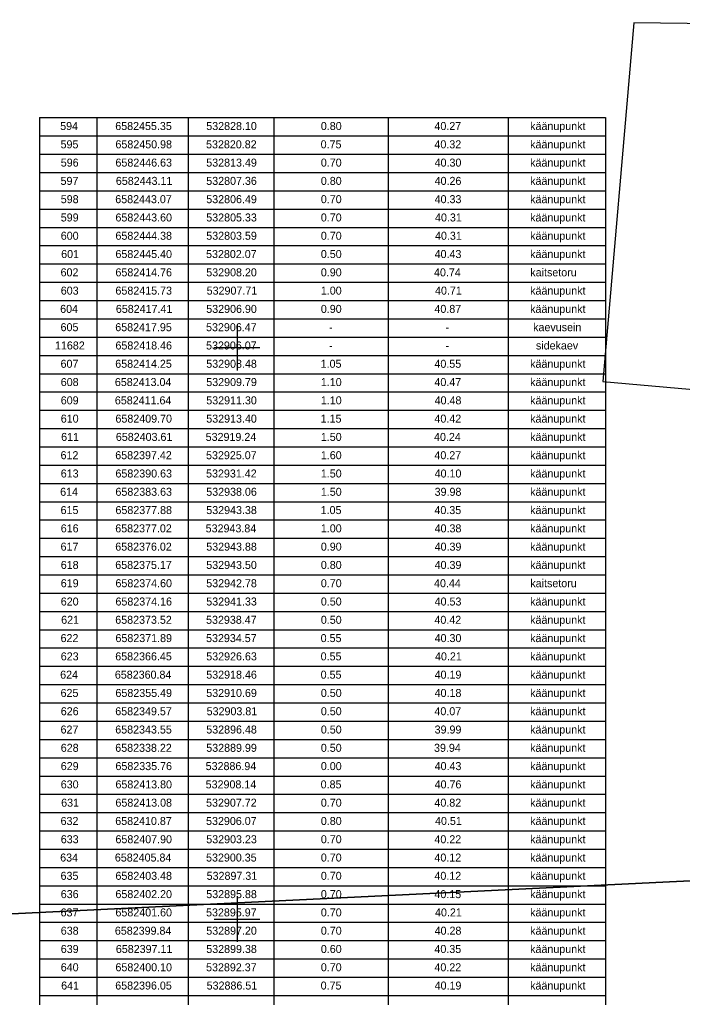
# Model space of a CAD drawing. Extents: x 532028 to 533559, y 6581810 to 6583914.
# Drawn here: x 532681 to 532739, y 6582343.1 to 6582428.7 of the extents above; entities that cross this region are included whole.
import ezdxf

# ---------------------------------------------------------------- set-up
doc = ezdxf.new("R2010")
doc.units = 0
for name, color, linetype in [('ABIJOONIS', 7, 'Continuous'), ('PIIR', 7, 'Continuous'), ('VORK', 7, 'Continuous')]:
    doc.layers.add(name, color=color, linetype=linetype)

msp = doc.modelspace()

# ---------------------------------------------------------------- linework, layer by layer
at = {"layer": 'ABIJOONIS'}
for p, q in [((532682.724, 6582420.118), (532682.724, 6582279.318)), ((532682.724, 6582420.118), (532732.224, 6582420.118)), ((532687.724, 6582420.118), (532687.724, 6582279.318)), ((532695.724, 6582420.118), (532695.724, 6582279.318)), ((532703.224, 6582420.118), (532703.224, 6582279.318)), ((532713.224, 6582420.118), (532713.224, 6582279.318)), ((532723.724, 6582420.118), (532723.724, 6582279.318)), ((532732.224, 6582420.118), (532732.224, 6582279.318)), ((532682.724, 6582418.518), (532732.224, 6582418.518)), ((532682.724, 6582416.918), (532732.224, 6582416.918)), ((532682.724, 6582415.318), (532732.224, 6582415.318)), ((532682.724, 6582413.718), (532732.224, 6582413.718)), ((532682.724, 6582412.118), (532732.224, 6582412.118)), ((532682.724, 6582410.518), (532732.224, 6582410.518)), ((532682.724, 6582408.918), (532732.224, 6582408.918)), ((532682.724, 6582407.318), (532732.224, 6582407.318)), ((532682.724, 6582405.718), (532732.224, 6582405.718)), ((532682.724, 6582404.118), (532732.224, 6582404.118)), ((532682.724, 6582402.518), (532732.224, 6582402.518)), ((532682.724, 6582400.918), (532732.224, 6582400.918)), ((532682.724, 6582399.318), (532732.224, 6582399.318)), ((532682.724, 6582397.718), (532732.224, 6582397.718)), ((532682.724, 6582396.118), (532732.224, 6582396.118)), ((532682.724, 6582394.518), (532732.224, 6582394.518)), ((532682.724, 6582392.918), (532732.224, 6582392.918)), ((532682.724, 6582391.318), (532732.224, 6582391.318)), ((532682.724, 6582389.718), (532732.224, 6582389.718)), ((532682.724, 6582388.118), (532732.224, 6582388.118)), ((532682.724, 6582386.518), (532732.224, 6582386.518)), ((532682.724, 6582384.918), (532732.224, 6582384.918)), ((532682.724, 6582383.318), (532732.224, 6582383.318)), ((532682.724, 6582381.718), (532732.224, 6582381.718)), ((532682.724, 6582380.118), (532732.224, 6582380.118)), ((532682.724, 6582378.518), (532732.224, 6582378.518)), ((532682.724, 6582376.918), (532732.224, 6582376.918)), ((532682.724, 6582375.318), (532732.224, 6582375.318)), ((532682.724, 6582373.718), (532732.224, 6582373.718)), ((532682.724, 6582372.118), (532732.224, 6582372.118)), ((532682.724, 6582370.518), (532732.224, 6582370.518)), ((532682.724, 6582368.918), (532732.224, 6582368.918)), ((532682.724, 6582367.318), (532732.224, 6582367.318)), ((532682.724, 6582365.718), (532732.224, 6582365.718)), ((532682.724, 6582364.118), (532732.224, 6582364.118)), ((532682.724, 6582362.518), (532732.224, 6582362.518)), ((532682.724, 6582360.918), (532732.224, 6582360.918)), ((532682.724, 6582359.318), (532732.224, 6582359.318)), ((532682.724, 6582357.718), (532732.224, 6582357.718)), ((532682.724, 6582356.118), (532732.224, 6582356.118)), ((532682.724, 6582354.518), (532732.224, 6582354.518)), ((532682.724, 6582352.918), (532732.224, 6582352.918)), ((532682.724, 6582351.318), (532732.224, 6582351.318)), ((532682.724, 6582349.718), (532732.224, 6582349.718)), ((532682.724, 6582348.118), (532732.224, 6582348.118)), ((532682.724, 6582346.518), (532732.224, 6582346.518)), ((532682.724, 6582344.918), (532732.224, 6582344.918)), ((532682.724, 6582343.318), (532732.224, 6582343.318))]:
    msp.add_line(p, q, dxfattribs=at)
at = {"layer": 'PIIR'}
for points in [[(532676.85, 6582433.64), (532683.79, 6582432.64), (532699.49, 6582430.44), (532720.14, 6582442.72), (532753.16, 6582462.26), (532758.54, 6582465.54), (532779.13, 6582431.38), (532779.09, 6582427.86), (532734.71, 6582428.42), (532731.99, 6582397.02), (532762.32, 6582394.34), (532761, 6582382.37), (532757.64, 6582354.23), (532610.11, 6582347.04), (532583.44, 6582371.01), (532584.11, 6582392.81), (532582.85, 6582420.24), (532588.36, 6582421.01), (532597.91, 6582435.21), (532629.16, 6582453.38), (532631.61, 6582447.89), (532639.64, 6582451.45), (532657.14, 6582458.68), (532663.47, 6582456.14)], [(532786.91, 6582427.75), (532779.09, 6582427.86), (532734.71, 6582428.42), (532731.99, 6582397.02), (532762.32, 6582394.34), (532808.64, 6582390.34), (532811.8, 6582425.08)]]:
    msp.add_lwpolyline(points, close=True, dxfattribs=at)
msp.add_lwpolyline([(532872.24, 6582090.65), (532768.95, 6582190.39), (532699, 6582251.28), (532655.69, 6582297.98), (532597.18, 6582346.46), (532610.11, 6582347.04), (532757.64, 6582354.23), (532757.78, 6582347.76), (532800.34, 6582343.74), (532842.47, 6582339.5), (532879.38, 6582334.82)], dxfattribs=at)
at = {"layer": 'VORK'}
for p, q in [((532700, 6582402), (532700, 6582398)), ((532698, 6582400), (532702, 6582400)), ((532700, 6582352), (532700, 6582348)), ((532698, 6582350), (532702, 6582350))]:
    msp.add_line(p, q, dxfattribs=at)

# ---------------------------------------------------------------- texts
at = {"layer": 'ABIJOONIS'}
for s, p in [('594', (532684.524, 6582419.035)), ('6582455.35', (532689.344, 6582419.035)), ('532828.10', (532697.306, 6582419.035)), ('0.80', (532707.331, 6582419.035)), ('40.27', (532717.269, 6582419.035)), ('käänupunkt', (532725.644, 6582419.035)), ('595', (532684.559, 6582417.435)), ('6582450.98', (532689.361, 6582417.435)), ('532820.82', (532697.289, 6582417.435)), ('0.75', (532707.314, 6582417.435)), ('40.32', (532717.269, 6582417.435)), ('käänupunkt', (532725.644, 6582417.435)), ('596', (532684.576, 6582415.835)), ('6582446.63', (532689.361, 6582415.835)), ('532813.49', (532697.306, 6582415.835)), ('0.70', (532707.331, 6582415.835)), ('40.30', (532717.286, 6582415.835)), ('käänupunkt', (532725.644, 6582415.835)), ('597', (532684.559, 6582414.235)), ('6582443.11', (532689.396, 6582414.235)), ('532807.36', (532697.306, 6582414.235)), ('0.80', (532707.331, 6582414.235)), ('40.26', (532717.286, 6582414.235)), ('käänupunkt', (532725.644, 6582414.235)), ('598', (532684.576, 6582412.635)), ('6582443.07', (532689.344, 6582412.635)), ('532806.49', (532697.306, 6582412.635)), ('0.70', (532707.331, 6582412.635)), ('40.33', (532717.286, 6582412.635)), ('käänupunkt', (532725.644, 6582412.635)), ('599', (532684.576, 6582411.035)), ('6582443.60', (532689.361, 6582411.035)), ('532805.33', (532697.306, 6582411.035)), ('0.70', (532707.331, 6582411.035)), ('40.31', (532717.321, 6582411.035)), ('käänupunkt', (532725.644, 6582411.035)), ('600', (532684.576, 6582409.435)), ('6582444.38', (532689.361, 6582409.435)), ('532803.59', (532697.306, 6582409.435)), ('0.70', (532707.331, 6582409.435)), ('40.31', (532717.321, 6582409.435)), ('käänupunkt', (532725.644, 6582409.435)), ('601', (532684.611, 6582407.835)), ('6582445.40', (532689.361, 6582407.835)), ('532802.07', (532697.289, 6582407.835)), ('0.50', (532707.331, 6582407.835)), ('40.43', (532717.286, 6582407.835)), ('käänupunkt', (532725.644, 6582407.835)), ('602', (532684.559, 6582406.235)), ('6582414.76', (532689.361, 6582406.235)), ('532908.20', (532697.306, 6582406.235)), ('0.90', (532707.331, 6582406.235)), ('40.74', (532717.234, 6582406.235)), ('kaitsetoru', (532725.661, 6582406.235)), ('603', (532684.576, 6582404.635)), ('6582415.73', (532689.361, 6582404.635)), ('532907.71', (532697.341, 6582404.635)), ('1.00', (532707.331, 6582404.635)), ('40.71', (532717.321, 6582404.635)), ('käänupunkt', (532725.644, 6582404.635)), ('604', (532684.524, 6582403.035)), ('6582417.41', (532689.396, 6582403.035)), ('532906.90', (532697.306, 6582403.035)), ('0.90', (532707.331, 6582403.035)), ('40.87', (532717.269, 6582403.035)), ('käänupunkt', (532725.644, 6582403.035)), ('605', (532684.559, 6582401.435)), ('6582417.95', (532689.344, 6582401.435)), ('532906.47', (532697.289, 6582401.435)), ('-', (532708.049, 6582401.435)), ('-', (532718.249, 6582401.435)), ('kaevusein', (532725.906, 6582401.435)), ('11682', (532684.069, 6582399.835)), ('6582418.46', (532689.361, 6582399.835)), ('532906.07', (532697.289, 6582399.835)), ('sidekaev', (532726.151, 6582399.835)), ('-', (532708.049, 6582399.835)), ('-', (532718.249, 6582399.835)), ('607', (532684.559, 6582398.235)), ('6582414.25', (532689.344, 6582398.235)), ('532908.48', (532697.306, 6582398.235)), ('1.05', (532707.314, 6582398.235)), ('40.55', (532717.269, 6582398.235)), ('käänupunkt', (532725.644, 6582398.235)), ('608', (532684.576, 6582396.635)), ('6582413.04', (532689.309, 6582396.635)), ('532909.79', (532697.306, 6582396.635)), ('1.10', (532707.331, 6582396.635)), ('40.47', (532717.269, 6582396.635)), ('käänupunkt', (532725.644, 6582396.635)), ('609', (532684.576, 6582395.035)), ('6582411.64', (532689.309, 6582395.035)), ('532911.30', (532697.306, 6582395.035)), ('1.10', (532707.331, 6582395.035)), ('40.48', (532717.286, 6582395.035)), ('käänupunkt', (532725.644, 6582395.035)), ('610', (532684.576, 6582393.435)), ('6582409.70', (532689.361, 6582393.435)), ('532913.40', (532697.306, 6582393.435)), ('1.15', (532707.314, 6582393.435)), ('40.42', (532717.269, 6582393.435)), ('käänupunkt', (532725.644, 6582393.435)), ('611', (532684.611, 6582391.835)), ('6582403.61', (532689.396, 6582391.835)), ('532919.24', (532697.254, 6582391.835)), ('1.50', (532707.331, 6582391.835)), ('40.24', (532717.234, 6582391.835)), ('käänupunkt', (532725.644, 6582391.835)), ('612', (532684.559, 6582390.235)), ('6582397.42', (532689.344, 6582390.235)), ('532925.07', (532697.289, 6582390.235)), ('1.60', (532707.331, 6582390.235)), ('40.27', (532717.269, 6582390.235)), ('käänupunkt', (532725.644, 6582390.235)), ('613', (532684.576, 6582388.635)), ('6582390.63', (532689.361, 6582388.635)), ('532931.42', (532697.289, 6582388.635)), ('1.50', (532707.331, 6582388.635)), ('40.10', (532717.286, 6582388.635)), ('käänupunkt', (532725.644, 6582388.635)), ('614', (532684.524, 6582387.035)), ('6582383.63', (532689.361, 6582387.035)), ('532938.06', (532697.306, 6582387.035)), ('1.50', (532707.331, 6582387.035)), ('39.98', (532717.286, 6582387.035)), ('käänupunkt', (532725.644, 6582387.035)), ('615', (532684.559, 6582385.435)), ('6582377.88', (532689.361, 6582385.435)), ('532943.38', (532697.306, 6582385.435)), ('1.05', (532707.314, 6582385.435)), ('40.35', (532717.269, 6582385.435)), ('käänupunkt', (532725.644, 6582385.435)), ('616', (532684.576, 6582383.835)), ('6582377.02', (532689.344, 6582383.835)), ('532943.84', (532697.254, 6582383.835)), ('1.00', (532707.331, 6582383.835)), ('40.38', (532717.286, 6582383.835)), ('käänupunkt', (532725.644, 6582383.835)), ('617', (532684.559, 6582382.235)), ('6582376.02', (532689.344, 6582382.235)), ('532943.88', (532697.306, 6582382.235)), ('0.90', (532707.331, 6582382.235)), ('40.39', (532717.286, 6582382.235)), ('käänupunkt', (532725.644, 6582382.235)), ('618', (532684.576, 6582380.635)), ('6582375.17', (532689.344, 6582380.635)), ('532943.50', (532697.306, 6582380.635)), ('0.80', (532707.331, 6582380.635)), ('40.39', (532717.286, 6582380.635)), ('käänupunkt', (532725.644, 6582380.635)), ('619', (532684.576, 6582379.035)), ('6582374.60', (532689.361, 6582379.035)), ('532942.78', (532697.306, 6582379.035)), ('0.70', (532707.331, 6582379.035)), ('40.44', (532717.234, 6582379.035)), ('kaitsetoru', (532725.661, 6582379.035)), ('620', (532684.576, 6582377.435)), ('6582374.16', (532689.361, 6582377.435)), ('532941.33', (532697.306, 6582377.435)), ('0.50', (532707.331, 6582377.435)), ('40.53', (532717.286, 6582377.435)), ('käänupunkt', (532725.644, 6582377.435)), ('käänupunkt', (532725.644, 6582375.835)), ('621', (532684.611, 6582375.835)), ('6582373.52', (532689.344, 6582375.835)), ('532938.47', (532697.289, 6582375.835)), ('0.50', (532707.331, 6582375.835)), ('40.42', (532717.269, 6582375.835)), ('622', (532684.559, 6582374.235)), ('6582371.89', (532689.361, 6582374.235)), ('532934.57', (532697.289, 6582374.235)), ('0.55', (532707.314, 6582374.235)), ('40.30', (532717.286, 6582374.235)), ('käänupunkt', (532725.644, 6582374.235)), ('623', (532684.576, 6582372.635)), ('6582366.45', (532689.344, 6582372.635)), ('532926.63', (532697.306, 6582372.635)), ('0.55', (532707.314, 6582372.635)), ('40.21', (532717.321, 6582372.635)), ('käänupunkt', (532725.644, 6582372.635)), ('624', (532684.524, 6582371.035)), ('6582360.84', (532689.309, 6582371.035)), ('532918.46', (532697.306, 6582371.035)), ('0.55', (532707.314, 6582371.035)), ('40.19', (532717.286, 6582371.035)), ('käänupunkt', (532725.644, 6582371.035)), ('625', (532684.559, 6582369.435)), ('6582355.49', (532689.361, 6582369.435)), ('532910.69', (532697.306, 6582369.435)), ('0.50', (532707.331, 6582369.435)), ('40.18', (532717.286, 6582369.435)), ('käänupunkt', (532725.644, 6582369.435)), ('626', (532684.576, 6582367.835)), ('6582349.57', (532689.344, 6582367.835)), ('532903.81', (532697.341, 6582367.835)), ('0.50', (532707.331, 6582367.835)), ('40.07', (532717.269, 6582367.835)), ('käänupunkt', (532725.644, 6582367.835)), ('627', (532684.559, 6582366.235)), ('6582343.55', (532689.344, 6582366.235)), ('532896.48', (532697.306, 6582366.235)), ('0.50', (532707.331, 6582366.235)), ('39.99', (532717.286, 6582366.235)), ('käänupunkt', (532725.644, 6582366.235)), ('628', (532684.576, 6582364.635)), ('6582338.22', (532689.344, 6582364.635)), ('532889.99', (532697.306, 6582364.635)), ('0.50', (532707.331, 6582364.635)), ('39.94', (532717.234, 6582364.635)), ('käänupunkt', (532725.644, 6582364.635)), ('629', (532684.576, 6582363.035)), ('6582335.76', (532689.361, 6582363.035)), ('532886.94', (532697.254, 6582363.035)), ('0.00', (532707.331, 6582363.035)), ('40.43', (532717.286, 6582363.035)), ('käänupunkt', (532725.644, 6582363.035)), ('630', (532684.576, 6582361.435)), ('6582413.80', (532689.361, 6582361.435)), ('532908.14', (532697.254, 6582361.435)), ('0.85', (532707.314, 6582361.435)), ('40.76', (532717.286, 6582361.435)), ('käänupunkt', (532725.644, 6582361.435)), ('631', (532684.611, 6582359.835)), ('6582413.08', (532689.361, 6582359.835)), ('532907.72', (532697.289, 6582359.835)), ('0.70', (532707.331, 6582359.835)), ('40.82', (532717.269, 6582359.835)), ('käänupunkt', (532725.644, 6582359.835)), ('632', (532684.559, 6582358.235)), ('6582410.87', (532689.344, 6582358.235)), ('532906.07', (532697.289, 6582358.235)), ('0.80', (532707.331, 6582358.235)), ('40.51', (532717.321, 6582358.235)), ('käänupunkt', (532725.644, 6582358.235)), ('633', (532684.576, 6582356.635)), ('6582407.90', (532689.361, 6582356.635)), ('532903.23', (532697.306, 6582356.635)), ('0.70', (532707.331, 6582356.635)), ('40.22', (532717.269, 6582356.635)), ('käänupunkt', (532725.644, 6582356.635)), ('634', (532684.524, 6582355.035)), ('6582405.84', (532689.309, 6582355.035)), ('532900.35', (532697.289, 6582355.035)), ('0.70', (532707.331, 6582355.035)), ('40.12', (532717.269, 6582355.035)), ('käänupunkt', (532725.644, 6582355.035)), ('635', (532684.559, 6582353.435)), ('6582403.48', (532689.361, 6582353.435)), ('532897.31', (532697.341, 6582353.435)), ('0.70', (532707.331, 6582353.435)), ('40.12', (532717.269, 6582353.435)), ('käänupunkt', (532725.644, 6582353.435)), ('636', (532684.576, 6582351.835)), ('6582402.20', (532689.361, 6582351.835)), ('532895.88', (532697.306, 6582351.835)), ('0.70', (532707.331, 6582351.835)), ('40.15', (532717.269, 6582351.835)), ('käänupunkt', (532725.644, 6582351.835)), ('637', (532684.559, 6582350.235)), ('6582401.60', (532689.361, 6582350.235)), ('532895.97', (532697.289, 6582350.235)), ('0.70', (532707.331, 6582350.235)), ('40.21', (532717.321, 6582350.235)), ('käänupunkt', (532725.644, 6582350.235)), ('638', (532684.576, 6582348.635)), ('6582399.84', (532689.309, 6582348.635)), ('532897.20', (532697.306, 6582348.635)), ('0.70', (532707.331, 6582348.635)), ('40.28', (532717.286, 6582348.635)), ('käänupunkt', (532725.644, 6582348.635)), ('639', (532684.576, 6582347.035)), ('6582397.11', (532689.396, 6582347.035)), ('532899.38', (532697.306, 6582347.035)), ('0.60', (532707.331, 6582347.035)), ('40.35', (532717.269, 6582347.035)), ('käänupunkt', (532725.644, 6582347.035)), ('640', (532684.576, 6582345.435)), ('6582400.10', (532689.361, 6582345.435)), ('532892.37', (532697.289, 6582345.435)), ('0.70', (532707.331, 6582345.435)), ('40.22', (532717.269, 6582345.435)), ('käänupunkt', (532725.644, 6582345.435)), ('641', (532684.611, 6582343.835)), ('6582396.05', (532689.344, 6582343.835)), ('532886.51', (532697.341, 6582343.835)), ('0.75', (532707.314, 6582343.835)), ('40.19', (532717.286, 6582343.835)), ('käänupunkt', (532725.644, 6582343.835))]:
    msp.add_text(s, height=0.7, dxfattribs=at).set_placement(p)

doc.saveas('drawing.dxf')
